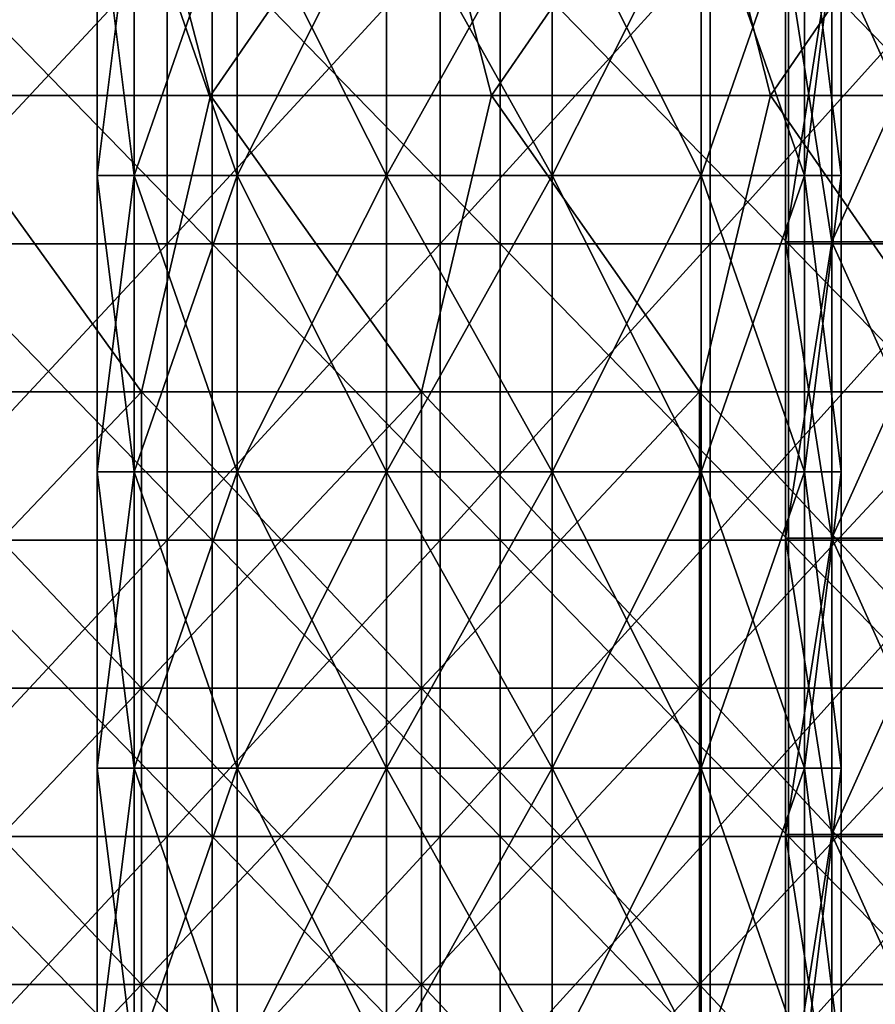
# Model space of a CAD drawing. Header units: inches. Extents: x -4.75 to 4.5, y 0 to 1.88.
# Tile 289 of 462: x 0.98 to 1.21, y 0.92 to 1.18. Entities that reach past the tile are written whole.
import ezdxf

# ---------------------------------------------------------------- set-up
doc = ezdxf.new("R2010")
doc.units = ezdxf.units.IN
doc.header["$LTSCALE"] = 101.851852
doc.header["$MEASUREMENT"] = 0
for name, color, linetype in [('11', 7, 'CONTINUOUS'), ('12', 7, 'CONTINUOUS'), ('16', 7, 'CONTINUOUS'), ('17', 7, 'CONTINUOUS'), ('20', 7, 'CONTINUOUS'), ('75', 7, 'CONTINUOUS'), ('76', 7, 'CONTINUOUS')]:
    doc.layers.add(name, color=color, linetype=linetype)

msp = doc.modelspace()

# ---------------------------------------------------------------- linework, layer by layer
at = {"layer": '11', "color": 13, "linetype": 'Continuous', "true_color": 0xd67263}
for points in [[(1.01637, 1.12298, 2.69363), (0.94183, 1.12298, 2.72059), (1.01637, 1.20306, 2.69363), (1.01637, 1.12298, 2.69363)], [(1.01637, 1.20306, 2.69363), (0.94183, 1.12298, 2.72059), (0.94183, 1.20306, 2.72059), (1.01637, 1.20306, 2.69363)], [(1.09014, 1.12298, 2.66463), (1.01637, 1.12298, 2.69363), (1.09014, 1.20306, 2.66463), (1.09014, 1.12298, 2.66463)], [(1.09014, 1.20306, 2.66463), (1.01637, 1.12298, 2.69363), (1.01637, 1.20306, 2.69363), (1.09014, 1.20306, 2.66463)], [(1.16308, 1.12298, 2.63361), (1.09014, 1.12298, 2.66463), (1.16308, 1.20306, 2.63361), (1.16308, 1.12298, 2.63361)], [(1.16308, 1.20306, 2.63361), (1.09014, 1.12298, 2.66463), (1.09014, 1.20306, 2.66463), (1.16308, 1.20306, 2.63361)], [(1.23513, 1.12298, 2.60059), (1.16308, 1.12298, 2.63361), (1.23513, 1.20306, 2.60059), (1.23513, 1.12298, 2.60059)], [(1.23513, 1.20306, 2.60059), (1.16308, 1.12298, 2.63361), (1.16308, 1.20306, 2.63361), (1.23513, 1.20306, 2.60059)], [(1.01637, 1.0429, 2.69363), (0.94183, 1.0429, 2.72059), (1.01637, 1.12298, 2.69363), (1.01637, 1.0429, 2.69363)], [(1.01637, 1.12298, 2.69363), (0.94183, 1.0429, 2.72059), (0.94183, 1.12298, 2.72059), (1.01637, 1.12298, 2.69363)], [(1.09014, 1.0429, 2.66463), (1.01637, 1.0429, 2.69363), (1.09014, 1.12298, 2.66463), (1.09014, 1.0429, 2.66463)], [(1.09014, 1.12298, 2.66463), (1.01637, 1.0429, 2.69363), (1.01637, 1.12298, 2.69363), (1.09014, 1.12298, 2.66463)], [(1.16308, 1.0429, 2.63361), (1.09014, 1.0429, 2.66463), (1.16308, 1.12298, 2.63361), (1.16308, 1.0429, 2.63361)], [(1.16308, 1.12298, 2.63361), (1.09014, 1.0429, 2.66463), (1.09014, 1.12298, 2.66463), (1.16308, 1.12298, 2.63361)], [(1.23513, 1.0429, 2.60059), (1.16308, 1.0429, 2.63361), (1.23513, 1.12298, 2.60059), (1.23513, 1.0429, 2.60059)], [(1.23513, 1.12298, 2.60059), (1.16308, 1.0429, 2.63361), (1.16308, 1.12298, 2.63361), (1.23513, 1.12298, 2.60059)], [(1.01637, 0.96282, 2.69363), (0.94183, 0.96282, 2.72059), (1.01637, 1.0429, 2.69363), (1.01637, 0.96282, 2.69363)], [(1.01637, 1.0429, 2.69363), (0.94183, 0.96282, 2.72059), (0.94183, 1.0429, 2.72059), (1.01637, 1.0429, 2.69363)], [(1.09014, 0.96282, 2.66463), (1.01637, 0.96282, 2.69363), (1.09014, 1.0429, 2.66463), (1.09014, 0.96282, 2.66463)], [(1.09014, 1.0429, 2.66463), (1.01637, 0.96282, 2.69363), (1.01637, 1.0429, 2.69363), (1.09014, 1.0429, 2.66463)], [(1.16308, 0.96282, 2.63361), (1.09014, 0.96282, 2.66463), (1.16308, 1.0429, 2.63361), (1.16308, 0.96282, 2.63361)], [(1.16308, 1.0429, 2.63361), (1.09014, 0.96282, 2.66463), (1.09014, 1.0429, 2.66463), (1.16308, 1.0429, 2.63361)], [(1.23513, 0.96282, 2.60059), (1.16308, 0.96282, 2.63361), (1.23513, 1.0429, 2.60059), (1.23513, 0.96282, 2.60059)], [(1.23513, 1.0429, 2.60059), (1.16308, 0.96282, 2.63361), (1.16308, 1.0429, 2.63361), (1.23513, 1.0429, 2.60059)], [(1.01637, 0.88274, 2.69363), (0.94183, 0.88274, 2.72059), (1.01637, 0.96282, 2.69363), (1.01637, 0.88274, 2.69363)], [(1.01637, 0.96282, 2.69363), (0.94183, 0.88274, 2.72059), (0.94183, 0.96282, 2.72059), (1.01637, 0.96282, 2.69363)], [(1.09014, 0.88274, 2.66463), (1.01637, 0.88274, 2.69363), (1.09014, 0.96282, 2.66463), (1.09014, 0.88274, 2.66463)], [(1.09014, 0.96282, 2.66463), (1.01637, 0.88274, 2.69363), (1.01637, 0.96282, 2.69363), (1.09014, 0.96282, 2.66463)], [(1.16308, 0.88274, 2.63361), (1.09014, 0.88274, 2.66463), (1.16308, 0.96282, 2.63361), (1.16308, 0.88274, 2.63361)], [(1.16308, 0.96282, 2.63361), (1.09014, 0.88274, 2.66463), (1.09014, 0.96282, 2.66463), (1.16308, 0.96282, 2.63361)], [(1.23513, 0.88274, 2.60059), (1.16308, 0.88274, 2.63361), (1.23513, 0.96282, 2.60059), (1.23513, 0.88274, 2.60059)], [(1.23513, 0.96282, 2.60059), (1.16308, 0.88274, 2.63361), (1.16308, 0.96282, 2.63361), (1.23513, 0.96282, 2.60059)]]:
    msp.add_3dface(points, dxfattribs=at)
at = {"layer": '12', "color": 13, "linetype": 'Continuous', "true_color": 0xd67263}
for points in [[(1.00716, 1.2431, 3.41717), (0.93043, 1.2431, 3.43885), (0.95162, 1.16302, 3.43305), (1.00716, 1.2431, 3.41717)], [(0.95162, 1.16302, -3.43305), (0.93043, 1.2431, -3.43885), (1.00715, 1.2431, -3.41717), (0.95162, 1.16302, -3.43305)], [(1.00716, 1.2431, 3.41717), (0.95162, 1.16302, 3.43305), (1.02805, 1.16302, 3.41094), (1.00716, 1.2431, 3.41717)], [(1.02805, 1.16302, -3.41094), (0.95162, 1.16302, -3.43305), (1.00715, 1.2431, -3.41717), (1.02805, 1.16302, -3.41094)], [(1.02805, 1.16302, -3.41094), (1.00715, 1.2431, -3.41717), (1.08338, 1.2431, -3.39377), (1.02805, 1.16302, -3.41094)], [(1.08338, 1.2431, 3.39377), (1.00716, 1.2431, 3.41717), (1.02805, 1.16302, 3.41094), (1.08338, 1.2431, 3.39377)], [(1.08338, 1.2431, 3.39377), (1.02805, 1.16302, 3.41094), (1.10397, 1.16302, 3.38713), (1.08338, 1.2431, 3.39377)], [(1.10397, 1.16302, -3.38713), (1.02805, 1.16302, -3.41094), (1.08338, 1.2431, -3.39377), (1.10397, 1.16302, -3.38713)], [(1.15906, 1.2431, 3.36868), (1.08338, 1.2431, 3.39377), (1.10397, 1.16302, 3.38713), (1.15906, 1.2431, 3.36868)], [(1.10397, 1.16302, -3.38713), (1.08338, 1.2431, -3.39377), (1.15906, 1.2431, -3.36868), (1.10397, 1.16302, -3.38713)], [(1.15906, 1.2431, 3.36868), (1.10397, 1.16302, 3.38713), (1.17933, 1.16302, 3.36163), (1.15906, 1.2431, 3.36868)], [(1.17934, 1.16302, -3.36163), (1.10397, 1.16302, -3.38713), (1.15906, 1.2431, -3.36868), (1.17934, 1.16302, -3.36163)], [(1.23417, 1.2431, 3.34189), (1.15906, 1.2431, 3.36868), (1.17933, 1.16302, 3.36163), (1.23417, 1.2431, 3.34189)], [(1.17934, 1.16302, -3.36163), (1.15906, 1.2431, -3.36868), (1.23416, 1.2431, -3.34189), (1.17934, 1.16302, -3.36163)], [(1.23417, 1.2431, 3.34189), (1.17933, 1.16302, 3.36163), (1.25411, 1.16302, 3.33446), (1.23417, 1.2431, 3.34189)], [(1.25411, 1.16302, -3.33446), (1.17934, 1.16302, -3.36163), (1.23416, 1.2431, -3.34189), (1.25411, 1.16302, -3.33446)], [(0.93326, 1.08294, 3.43808), (1.00943, 1.08294, 3.4165), (0.95162, 1.16302, 3.43305), (0.93326, 1.08294, 3.43808)], [(1.00943, 1.08294, -3.4165), (0.93326, 1.08294, -3.43808), (0.95162, 1.16302, -3.43305), (1.00943, 1.08294, -3.4165)], [(0.95162, 1.16302, 3.43305), (1.00943, 1.08294, 3.4165), (1.02805, 1.16302, 3.41094), (0.95162, 1.16302, 3.43305)], [(1.02805, 1.16302, -3.41094), (1.00943, 1.08294, -3.4165), (0.95162, 1.16302, -3.43305), (1.02805, 1.16302, -3.41094)], [(1.00943, 1.08294, 3.4165), (1.08509, 1.08294, 3.39323), (1.02805, 1.16302, 3.41094), (1.00943, 1.08294, 3.4165)], [(1.08509, 1.08294, -3.39323), (1.00943, 1.08294, -3.4165), (1.02805, 1.16302, -3.41094), (1.08509, 1.08294, -3.39323)], [(1.02805, 1.16302, 3.41094), (1.08509, 1.08294, 3.39323), (1.10397, 1.16302, 3.38713), (1.02805, 1.16302, 3.41094)], [(1.10397, 1.16302, -3.38713), (1.08509, 1.08294, -3.39323), (1.02805, 1.16302, -3.41094), (1.10397, 1.16302, -3.38713)], [(1.08509, 1.08294, 3.39323), (1.16022, 1.08294, 3.36828), (1.10397, 1.16302, 3.38713), (1.08509, 1.08294, 3.39323)], [(1.16022, 1.08294, -3.36828), (1.08509, 1.08294, -3.39323), (1.10397, 1.16302, -3.38713), (1.16022, 1.08294, -3.36828)], [(1.10397, 1.16302, 3.38713), (1.16022, 1.08294, 3.36828), (1.17933, 1.16302, 3.36163), (1.10397, 1.16302, 3.38713)], [(1.17934, 1.16302, -3.36163), (1.16022, 1.08294, -3.36828), (1.10397, 1.16302, -3.38713), (1.17934, 1.16302, -3.36163)], [(1.16022, 1.08294, 3.36828), (1.23478, 1.08294, 3.34167), (1.17933, 1.16302, 3.36163), (1.16022, 1.08294, 3.36828)], [(1.23478, 1.08294, -3.34167), (1.16022, 1.08294, -3.36828), (1.17934, 1.16302, -3.36163), (1.23478, 1.08294, -3.34167)], [(1.17933, 1.16302, 3.36163), (1.23478, 1.08294, 3.34167), (1.25411, 1.16302, 3.33446), (1.17933, 1.16302, 3.36163)], [(1.25411, 1.16302, -3.33446), (1.23478, 1.08294, -3.34167), (1.17934, 1.16302, -3.36163), (1.25411, 1.16302, -3.33446)], [(1.00943, 1.08294, 3.4165), (0.93326, 1.08294, 3.43808), (1.00943, 1.00286, 3.4165), (1.00943, 1.08294, 3.4165)], [(1.00943, 1.00286, 3.4165), (0.93326, 1.08294, 3.43808), (0.93326, 1.00286, 3.43808), (1.00943, 1.00286, 3.4165)], [(1.00943, 1.00286, -3.4165), (0.93326, 1.00286, -3.43808), (1.00943, 1.08294, -3.4165), (1.00943, 1.00286, -3.4165)], [(1.00943, 1.08294, -3.4165), (0.93326, 1.00286, -3.43808), (0.93326, 1.08294, -3.43808), (1.00943, 1.08294, -3.4165)], [(1.08509, 1.08294, 3.39323), (1.00943, 1.08294, 3.4165), (1.08509, 1.00286, 3.39323), (1.08509, 1.08294, 3.39323)], [(1.08509, 1.00286, 3.39323), (1.00943, 1.08294, 3.4165), (1.00943, 1.00286, 3.4165), (1.08509, 1.00286, 3.39323)], [(1.08509, 1.00286, -3.39323), (1.00943, 1.00286, -3.4165), (1.08509, 1.08294, -3.39323), (1.08509, 1.00286, -3.39323)], [(1.08509, 1.08294, -3.39323), (1.00943, 1.00286, -3.4165), (1.00943, 1.08294, -3.4165), (1.08509, 1.08294, -3.39323)], [(1.16022, 1.08294, 3.36828), (1.08509, 1.08294, 3.39323), (1.16022, 1.00286, 3.36828), (1.16022, 1.08294, 3.36828)], [(1.16022, 1.00286, 3.36828), (1.08509, 1.08294, 3.39323), (1.08509, 1.00286, 3.39323), (1.16022, 1.00286, 3.36828)], [(1.16022, 1.00286, -3.36828), (1.08509, 1.00286, -3.39323), (1.16022, 1.08294, -3.36828), (1.16022, 1.00286, -3.36828)], [(1.16022, 1.08294, -3.36828), (1.08509, 1.00286, -3.39323), (1.08509, 1.08294, -3.39323), (1.16022, 1.08294, -3.36828)], [(1.23478, 1.08294, 3.34167), (1.16022, 1.08294, 3.36828), (1.23478, 1.00286, 3.34167), (1.23478, 1.08294, 3.34167)], [(1.23478, 1.00286, 3.34167), (1.16022, 1.08294, 3.36828), (1.16022, 1.00286, 3.36828), (1.23478, 1.00286, 3.34167)], [(1.23478, 1.00286, -3.34167), (1.16022, 1.00286, -3.36828), (1.23478, 1.08294, -3.34167), (1.23478, 1.00286, -3.34167)], [(1.23478, 1.08294, -3.34167), (1.16022, 1.00286, -3.36828), (1.16022, 1.08294, -3.36828), (1.23478, 1.08294, -3.34167)], [(1.00943, 1.00286, 3.4165), (0.93326, 1.00286, 3.43808), (1.00943, 0.92278, 3.4165), (1.00943, 1.00286, 3.4165)], [(1.00943, 0.92278, 3.4165), (0.93326, 1.00286, 3.43808), (0.93326, 0.92278, 3.43808), (1.00943, 0.92278, 3.4165)], [(1.00943, 0.92278, -3.4165), (0.93326, 0.92278, -3.43808), (1.00943, 1.00286, -3.4165), (1.00943, 0.92278, -3.4165)], [(1.00943, 1.00286, -3.4165), (0.93326, 0.92278, -3.43808), (0.93326, 1.00286, -3.43808), (1.00943, 1.00286, -3.4165)], [(1.08509, 1.00286, 3.39323), (1.00943, 1.00286, 3.4165), (1.08509, 0.92278, 3.39323), (1.08509, 1.00286, 3.39323)], [(1.08509, 0.92278, 3.39323), (1.00943, 1.00286, 3.4165), (1.00943, 0.92278, 3.4165), (1.08509, 0.92278, 3.39323)], [(1.08509, 0.92278, -3.39323), (1.00943, 0.92278, -3.4165), (1.08509, 1.00286, -3.39323), (1.08509, 0.92278, -3.39323)], [(1.08509, 1.00286, -3.39323), (1.00943, 0.92278, -3.4165), (1.00943, 1.00286, -3.4165), (1.08509, 1.00286, -3.39323)], [(1.16022, 1.00286, 3.36828), (1.08509, 1.00286, 3.39323), (1.16022, 0.92278, 3.36828), (1.16022, 1.00286, 3.36828)], [(1.16022, 0.92278, 3.36828), (1.08509, 1.00286, 3.39323), (1.08509, 0.92278, 3.39323), (1.16022, 0.92278, 3.36828)], [(1.16022, 0.92278, -3.36828), (1.08509, 0.92278, -3.39323), (1.16022, 1.00286, -3.36828), (1.16022, 0.92278, -3.36828)], [(1.16022, 1.00286, -3.36828), (1.08509, 0.92278, -3.39323), (1.08509, 1.00286, -3.39323), (1.16022, 1.00286, -3.36828)], [(1.23478, 1.00286, 3.34167), (1.16022, 1.00286, 3.36828), (1.23478, 0.92278, 3.34167), (1.23478, 1.00286, 3.34167)], [(1.23478, 0.92278, 3.34167), (1.16022, 1.00286, 3.36828), (1.16022, 0.92278, 3.36828), (1.23478, 0.92278, 3.34167)], [(1.23478, 0.92278, -3.34167), (1.16022, 0.92278, -3.36828), (1.23478, 1.00286, -3.34167), (1.23478, 0.92278, -3.34167)], [(1.23478, 1.00286, -3.34167), (1.16022, 0.92278, -3.36828), (1.16022, 1.00286, -3.36828), (1.23478, 1.00286, -3.34167)], [(1.00943, 0.92278, 3.4165), (0.93326, 0.92278, 3.43808), (1.00943, 0.8427, 3.4165), (1.00943, 0.92278, 3.4165)], [(1.00943, 0.8427, 3.4165), (0.93326, 0.92278, 3.43808), (0.93326, 0.8427, 3.43808), (1.00943, 0.8427, 3.4165)], [(1.00943, 0.8427, -3.4165), (0.93326, 0.8427, -3.43808), (1.00943, 0.92278, -3.4165), (1.00943, 0.8427, -3.4165)], [(1.00943, 0.92278, -3.4165), (0.93326, 0.8427, -3.43808), (0.93326, 0.92278, -3.43808), (1.00943, 0.92278, -3.4165)], [(1.08509, 0.92278, 3.39323), (1.00943, 0.92278, 3.4165), (1.08509, 0.8427, 3.39323), (1.08509, 0.92278, 3.39323)], [(1.08509, 0.8427, 3.39323), (1.00943, 0.92278, 3.4165), (1.00943, 0.8427, 3.4165), (1.08509, 0.8427, 3.39323)], [(1.08509, 0.8427, -3.39323), (1.00943, 0.8427, -3.4165), (1.08509, 0.92278, -3.39323), (1.08509, 0.8427, -3.39323)], [(1.08509, 0.92278, -3.39323), (1.00943, 0.8427, -3.4165), (1.00943, 0.92278, -3.4165), (1.08509, 0.92278, -3.39323)], [(1.16022, 0.92278, 3.36828), (1.08509, 0.92278, 3.39323), (1.16022, 0.8427, 3.36828), (1.16022, 0.92278, 3.36828)], [(1.16022, 0.8427, 3.36828), (1.08509, 0.92278, 3.39323), (1.08509, 0.8427, 3.39323), (1.16022, 0.8427, 3.36828)], [(1.16022, 0.8427, -3.36828), (1.08509, 0.8427, -3.39323), (1.16022, 0.92278, -3.36828), (1.16022, 0.8427, -3.36828)], [(1.16022, 0.92278, -3.36828), (1.08509, 0.8427, -3.39323), (1.08509, 0.92278, -3.39323), (1.16022, 0.92278, -3.36828)], [(1.23478, 0.92278, 3.34167), (1.16022, 0.92278, 3.36828), (1.23478, 0.8427, 3.34167), (1.23478, 0.92278, 3.34167)], [(1.23478, 0.8427, 3.34167), (1.16022, 0.92278, 3.36828), (1.16022, 0.8427, 3.36828), (1.23478, 0.8427, 3.34167)], [(1.23478, 0.8427, -3.34167), (1.16022, 0.8427, -3.36828), (1.23478, 0.92278, -3.34167), (1.23478, 0.8427, -3.34167)], [(1.23478, 0.92278, -3.34167), (1.16022, 0.8427, -3.36828), (1.16022, 0.92278, -3.36828), (1.23478, 0.92278, -3.34167)]]:
    msp.add_3dface(points, dxfattribs=at)
at = {"layer": '16', "color": 13, "linetype": 'Continuous', "true_color": 0xd67263}
for points in [[(1.19592, 1.12348, 1.32), (1.1834, 1.12348, 1.391), (1.19592, 1.20356, 1.32), (1.19592, 1.12348, 1.32)], [(1.19592, 1.20356, 1.32), (1.1834, 1.12348, 1.391), (1.1834, 1.20356, 1.391), (1.19592, 1.20356, 1.32)], [(1.23197, 1.12348, 1.25756), (1.19592, 1.12348, 1.32), (1.23197, 1.20356, 1.25756), (1.23197, 1.12348, 1.25756)], [(1.23197, 1.20356, 1.25756), (1.19592, 1.12348, 1.32), (1.19592, 1.20356, 1.32), (1.23197, 1.20356, 1.25756)], [(1.19592, 1.0434, 1.32), (1.1834, 1.0434, 1.391), (1.19592, 1.12348, 1.32), (1.19592, 1.0434, 1.32)], [(1.19592, 1.12348, 1.32), (1.1834, 1.0434, 1.391), (1.1834, 1.12348, 1.391), (1.19592, 1.12348, 1.32)], [(1.23197, 1.0434, 1.25756), (1.19592, 1.0434, 1.32), (1.23197, 1.12348, 1.25756), (1.23197, 1.0434, 1.25756)], [(1.23197, 1.12348, 1.25756), (1.19592, 1.0434, 1.32), (1.19592, 1.12348, 1.32), (1.23197, 1.12348, 1.25756)], [(1.19592, 0.96332, 1.32), (1.1834, 0.96332, 1.391), (1.19592, 1.0434, 1.32), (1.19592, 0.96332, 1.32)], [(1.19592, 1.0434, 1.32), (1.1834, 0.96332, 1.391), (1.1834, 1.0434, 1.391), (1.19592, 1.0434, 1.32)], [(1.23197, 0.96332, 1.25756), (1.19592, 0.96332, 1.32), (1.23197, 1.0434, 1.25756), (1.23197, 0.96332, 1.25756)], [(1.23197, 1.0434, 1.25756), (1.19592, 0.96332, 1.32), (1.19592, 1.0434, 1.32), (1.23197, 1.0434, 1.25756)], [(1.19592, 0.88324, 1.32), (1.1834, 0.88324, 1.391), (1.19592, 0.96332, 1.32), (1.19592, 0.88324, 1.32)], [(1.19592, 0.96332, 1.32), (1.1834, 0.88324, 1.391), (1.1834, 0.96332, 1.391), (1.19592, 0.96332, 1.32)], [(1.23197, 0.88324, 1.25756), (1.19592, 0.88324, 1.32), (1.23197, 0.96332, 1.25756), (1.23197, 0.88324, 1.25756)], [(1.23197, 0.96332, 1.25756), (1.19592, 0.88324, 1.32), (1.19592, 0.96332, 1.32), (1.23197, 0.96332, 1.25756)]]:
    msp.add_3dface(points, dxfattribs=at)
at = {"layer": '17', "color": 13, "linetype": 'Continuous', "true_color": 0xd67263}
for points in [[(1.1834, 1.20356, 1.391), (1.1834, 1.12348, 1.391), (1.19592, 1.12348, 1.462), (1.1834, 1.20356, 1.391)], [(1.1834, 1.20356, 1.391), (1.19592, 1.12348, 1.462), (1.19592, 1.20356, 1.462), (1.1834, 1.20356, 1.391)], [(1.19592, 1.12348, 1.462), (1.23197, 1.12348, 1.52444), (1.19592, 1.20356, 1.462), (1.19592, 1.12348, 1.462)], [(1.19592, 1.20356, 1.462), (1.23197, 1.12348, 1.52444), (1.23197, 1.20356, 1.52444), (1.19592, 1.20356, 1.462)], [(1.1834, 1.12348, 1.391), (1.1834, 1.0434, 1.391), (1.19592, 1.0434, 1.462), (1.1834, 1.12348, 1.391)], [(1.1834, 1.12348, 1.391), (1.19592, 1.0434, 1.462), (1.19592, 1.12348, 1.462), (1.1834, 1.12348, 1.391)], [(1.19592, 1.0434, 1.462), (1.23197, 1.0434, 1.52444), (1.19592, 1.12348, 1.462), (1.19592, 1.0434, 1.462)], [(1.19592, 1.12348, 1.462), (1.23197, 1.0434, 1.52444), (1.23197, 1.12348, 1.52444), (1.19592, 1.12348, 1.462)], [(1.1834, 1.0434, 1.391), (1.1834, 0.96332, 1.391), (1.19592, 0.96332, 1.462), (1.1834, 1.0434, 1.391)], [(1.1834, 1.0434, 1.391), (1.19592, 0.96332, 1.462), (1.19592, 1.0434, 1.462), (1.1834, 1.0434, 1.391)], [(1.19592, 0.96332, 1.462), (1.23197, 0.96332, 1.52444), (1.19592, 1.0434, 1.462), (1.19592, 0.96332, 1.462)], [(1.19592, 1.0434, 1.462), (1.23197, 0.96332, 1.52444), (1.23197, 1.0434, 1.52444), (1.19592, 1.0434, 1.462)], [(1.1834, 0.96332, 1.391), (1.1834, 0.88324, 1.391), (1.19592, 0.88324, 1.462), (1.1834, 0.96332, 1.391)], [(1.1834, 0.96332, 1.391), (1.19592, 0.88324, 1.462), (1.19592, 0.96332, 1.462), (1.1834, 0.96332, 1.391)], [(1.19592, 0.88324, 1.462), (1.23197, 0.88324, 1.52444), (1.19592, 0.96332, 1.462), (1.19592, 0.88324, 1.462)], [(1.19592, 0.96332, 1.462), (1.23197, 0.88324, 1.52444), (1.23197, 0.96332, 1.52444), (1.19592, 0.96332, 1.462)]]:
    msp.add_3dface(points, dxfattribs=at)
at = {"layer": '20', "color": 13, "linetype": 'Continuous', "true_color": 0xd67263}
for points in [[(1.02851, 1.20306, 0.25), (0.95068, 1.20306, 0.25), (1.02851, 1.12298, 0.25), (1.02851, 1.20306, 0.25)], [(1.02851, 1.12298, 0.25), (0.95068, 1.20306, 0.25), (0.95068, 1.12298, 0.25), (1.02851, 1.12298, 0.25)], [(1.10634, 1.20306, 0.25), (1.02851, 1.20306, 0.25), (1.10634, 1.12298, 0.25), (1.10634, 1.20306, 0.25)], [(1.10634, 1.12298, 0.25), (1.02851, 1.20306, 0.25), (1.02851, 1.12298, 0.25), (1.10634, 1.12298, 0.25)], [(1.18418, 1.20306, 0.25), (1.10634, 1.20306, 0.25), (1.18418, 1.12298, 0.25), (1.18418, 1.20306, 0.25)], [(1.18418, 1.12298, 0.25), (1.10634, 1.20306, 0.25), (1.10634, 1.12298, 0.25), (1.18418, 1.12298, 0.25)], [(1.26201, 1.20306, 0.25), (1.18418, 1.20306, 0.25), (1.26201, 1.12298, 0.25), (1.26201, 1.20306, 0.25)], [(1.26201, 1.12298, 0.25), (1.18418, 1.20306, 0.25), (1.18418, 1.12298, 0.25), (1.26201, 1.12298, 0.25)], [(1.02851, 1.12298, 0.25), (0.95068, 1.12298, 0.25), (1.02851, 1.0429, 0.25), (1.02851, 1.12298, 0.25)], [(1.02851, 1.0429, 0.25), (0.95068, 1.12298, 0.25), (0.95068, 1.0429, 0.25), (1.02851, 1.0429, 0.25)], [(1.10634, 1.12298, 0.25), (1.02851, 1.12298, 0.25), (1.10634, 1.0429, 0.25), (1.10634, 1.12298, 0.25)], [(1.10634, 1.0429, 0.25), (1.02851, 1.12298, 0.25), (1.02851, 1.0429, 0.25), (1.10634, 1.0429, 0.25)], [(1.18418, 1.12298, 0.25), (1.10634, 1.12298, 0.25), (1.18418, 1.0429, 0.25), (1.18418, 1.12298, 0.25)], [(1.18418, 1.0429, 0.25), (1.10634, 1.12298, 0.25), (1.10634, 1.0429, 0.25), (1.18418, 1.0429, 0.25)], [(1.26201, 1.12298, 0.25), (1.18418, 1.12298, 0.25), (1.26201, 1.0429, 0.25), (1.26201, 1.12298, 0.25)], [(1.26201, 1.0429, 0.25), (1.18418, 1.12298, 0.25), (1.18418, 1.0429, 0.25), (1.26201, 1.0429, 0.25)], [(1.02851, 1.0429, 0.25), (0.95068, 1.0429, 0.25), (1.02851, 0.96282, 0.25), (1.02851, 1.0429, 0.25)], [(1.02851, 0.96282, 0.25), (0.95068, 1.0429, 0.25), (0.95068, 0.96282, 0.25), (1.02851, 0.96282, 0.25)], [(1.10634, 1.0429, 0.25), (1.02851, 1.0429, 0.25), (1.10634, 0.96282, 0.25), (1.10634, 1.0429, 0.25)], [(1.10634, 0.96282, 0.25), (1.02851, 1.0429, 0.25), (1.02851, 0.96282, 0.25), (1.10634, 0.96282, 0.25)], [(1.18418, 1.0429, 0.25), (1.10634, 1.0429, 0.25), (1.18418, 0.96282, 0.25), (1.18418, 1.0429, 0.25)], [(1.18418, 0.96282, 0.25), (1.10634, 1.0429, 0.25), (1.10634, 0.96282, 0.25), (1.18418, 0.96282, 0.25)], [(1.26201, 1.0429, 0.25), (1.18418, 1.0429, 0.25), (1.26201, 0.96282, 0.25), (1.26201, 1.0429, 0.25)], [(1.26201, 0.96282, 0.25), (1.18418, 1.0429, 0.25), (1.18418, 0.96282, 0.25), (1.26201, 0.96282, 0.25)], [(1.02851, 0.96282, 0.25), (0.95068, 0.96282, 0.25), (1.02851, 0.88274, 0.25), (1.02851, 0.96282, 0.25)], [(1.02851, 0.88274, 0.25), (0.95068, 0.96282, 0.25), (0.95068, 0.88274, 0.25), (1.02851, 0.88274, 0.25)], [(1.10634, 0.96282, 0.25), (1.02851, 0.96282, 0.25), (1.10634, 0.88274, 0.25), (1.10634, 0.96282, 0.25)], [(1.10634, 0.88274, 0.25), (1.02851, 0.96282, 0.25), (1.02851, 0.88274, 0.25), (1.10634, 0.88274, 0.25)], [(1.18418, 0.96282, 0.25), (1.10634, 0.96282, 0.25), (1.18418, 0.88274, 0.25), (1.18418, 0.96282, 0.25)], [(1.18418, 0.88274, 0.25), (1.10634, 0.96282, 0.25), (1.10634, 0.88274, 0.25), (1.18418, 0.88274, 0.25)], [(1.26201, 0.96282, 0.25), (1.18418, 0.96282, 0.25), (1.26201, 0.88274, 0.25), (1.26201, 0.96282, 0.25)], [(1.26201, 0.88274, 0.25), (1.18418, 0.96282, 0.25), (1.18418, 0.88274, 0.25), (1.26201, 0.88274, 0.25)]]:
    msp.add_3dface(points, dxfattribs=at)
at = {"layer": '75', "color": 13, "linetype": 'Continuous', "true_color": 0xd67263}
for points in [[(1.00743, 1.22148, -3.06027), (0.99748, 1.22148, -3.01666), (1.00743, 1.1414, -3.06027), (1.00743, 1.22148, -3.06027)], [(1.00743, 1.1414, -3.06027), (0.99748, 1.22148, -3.01666), (0.99748, 1.1414, -3.01666), (1.00743, 1.1414, -3.06027)], [(1.03531, 1.22148, -3.09524), (1.00743, 1.22148, -3.06027), (1.03531, 1.1414, -3.09524), (1.03531, 1.22148, -3.09524)], [(1.03531, 1.1414, -3.09524), (1.00743, 1.22148, -3.06027), (1.00743, 1.1414, -3.06027), (1.03531, 1.1414, -3.09524)], [(1.07561, 1.22148, -3.11464), (1.03531, 1.22148, -3.09524), (1.07561, 1.1414, -3.11464), (1.07561, 1.22148, -3.11464)], [(1.07561, 1.1414, -3.11464), (1.03531, 1.22148, -3.09524), (1.03531, 1.1414, -3.09524), (1.07561, 1.1414, -3.11464)], [(1.12034, 1.22148, -3.11464), (1.07561, 1.22148, -3.11464), (1.12034, 1.1414, -3.11464), (1.12034, 1.22148, -3.11464)], [(1.12034, 1.1414, -3.11464), (1.07561, 1.22148, -3.11464), (1.07561, 1.1414, -3.11464), (1.12034, 1.1414, -3.11464)], [(1.16064, 1.22148, -3.09524), (1.12034, 1.22148, -3.11464), (1.16064, 1.1414, -3.09524), (1.16064, 1.22148, -3.09524)], [(1.16064, 1.1414, -3.09524), (1.12034, 1.22148, -3.11464), (1.12034, 1.1414, -3.11464), (1.16064, 1.1414, -3.09524)], [(1.18852, 1.22148, -3.06027), (1.16064, 1.22148, -3.09524), (1.18852, 1.1414, -3.06027), (1.18852, 1.22148, -3.06027)], [(1.18852, 1.1414, -3.06027), (1.16064, 1.22148, -3.09524), (1.16064, 1.1414, -3.09524), (1.18852, 1.1414, -3.06027)], [(1.19848, 1.22148, -3.01666), (1.18852, 1.22148, -3.06027), (1.19848, 1.1414, -3.01666), (1.19848, 1.22148, -3.01666)], [(1.19848, 1.1414, -3.01666), (1.18852, 1.22148, -3.06027), (1.18852, 1.1414, -3.06027), (1.19848, 1.1414, -3.01666)], [(1.00743, 1.1414, -3.06027), (0.99748, 1.1414, -3.01666), (1.00743, 1.06132, -3.06027), (1.00743, 1.1414, -3.06027)], [(1.00743, 1.06132, -3.06027), (0.99748, 1.1414, -3.01666), (0.99748, 1.06132, -3.01666), (1.00743, 1.06132, -3.06027)], [(1.03531, 1.1414, -3.09524), (1.00743, 1.1414, -3.06027), (1.03531, 1.06132, -3.09524), (1.03531, 1.1414, -3.09524)], [(1.03531, 1.06132, -3.09524), (1.00743, 1.1414, -3.06027), (1.00743, 1.06132, -3.06027), (1.03531, 1.06132, -3.09524)], [(1.07561, 1.1414, -3.11464), (1.03531, 1.1414, -3.09524), (1.07561, 1.06132, -3.11464), (1.07561, 1.1414, -3.11464)], [(1.07561, 1.06132, -3.11464), (1.03531, 1.1414, -3.09524), (1.03531, 1.06132, -3.09524), (1.07561, 1.06132, -3.11464)], [(1.12034, 1.1414, -3.11464), (1.07561, 1.1414, -3.11464), (1.12034, 1.06132, -3.11464), (1.12034, 1.1414, -3.11464)], [(1.12034, 1.06132, -3.11464), (1.07561, 1.1414, -3.11464), (1.07561, 1.06132, -3.11464), (1.12034, 1.06132, -3.11464)], [(1.16064, 1.1414, -3.09524), (1.12034, 1.1414, -3.11464), (1.16064, 1.06132, -3.09524), (1.16064, 1.1414, -3.09524)], [(1.16064, 1.06132, -3.09524), (1.12034, 1.1414, -3.11464), (1.12034, 1.06132, -3.11464), (1.16064, 1.06132, -3.09524)], [(1.18852, 1.1414, -3.06027), (1.16064, 1.1414, -3.09524), (1.18852, 1.06132, -3.06027), (1.18852, 1.1414, -3.06027)], [(1.18852, 1.06132, -3.06027), (1.16064, 1.1414, -3.09524), (1.16064, 1.06132, -3.09524), (1.18852, 1.06132, -3.06027)], [(1.19848, 1.1414, -3.01666), (1.18852, 1.1414, -3.06027), (1.19848, 1.06132, -3.01666), (1.19848, 1.1414, -3.01666)], [(1.19848, 1.06132, -3.01666), (1.18852, 1.1414, -3.06027), (1.18852, 1.06132, -3.06027), (1.19848, 1.06132, -3.01666)], [(1.00743, 1.06132, -3.06027), (0.99748, 1.06132, -3.01666), (1.00743, 0.98124, -3.06027), (1.00743, 1.06132, -3.06027)], [(1.00743, 0.98124, -3.06027), (0.99748, 1.06132, -3.01666), (0.99748, 0.98124, -3.01666), (1.00743, 0.98124, -3.06027)], [(1.03531, 1.06132, -3.09524), (1.00743, 1.06132, -3.06027), (1.03531, 0.98124, -3.09524), (1.03531, 1.06132, -3.09524)], [(1.03531, 0.98124, -3.09524), (1.00743, 1.06132, -3.06027), (1.00743, 0.98124, -3.06027), (1.03531, 0.98124, -3.09524)], [(1.07561, 1.06132, -3.11464), (1.03531, 1.06132, -3.09524), (1.07561, 0.98124, -3.11464), (1.07561, 1.06132, -3.11464)], [(1.07561, 0.98124, -3.11464), (1.03531, 1.06132, -3.09524), (1.03531, 0.98124, -3.09524), (1.07561, 0.98124, -3.11464)], [(1.12034, 1.06132, -3.11464), (1.07561, 1.06132, -3.11464), (1.12034, 0.98124, -3.11464), (1.12034, 1.06132, -3.11464)], [(1.12034, 0.98124, -3.11464), (1.07561, 1.06132, -3.11464), (1.07561, 0.98124, -3.11464), (1.12034, 0.98124, -3.11464)], [(1.16064, 1.06132, -3.09524), (1.12034, 1.06132, -3.11464), (1.16064, 0.98124, -3.09524), (1.16064, 1.06132, -3.09524)], [(1.16064, 0.98124, -3.09524), (1.12034, 1.06132, -3.11464), (1.12034, 0.98124, -3.11464), (1.16064, 0.98124, -3.09524)], [(1.18852, 1.06132, -3.06027), (1.16064, 1.06132, -3.09524), (1.18852, 0.98124, -3.06027), (1.18852, 1.06132, -3.06027)], [(1.18852, 0.98124, -3.06027), (1.16064, 1.06132, -3.09524), (1.16064, 0.98124, -3.09524), (1.18852, 0.98124, -3.06027)], [(1.19848, 1.06132, -3.01666), (1.18852, 1.06132, -3.06027), (1.19848, 0.98124, -3.01666), (1.19848, 1.06132, -3.01666)], [(1.19848, 0.98124, -3.01666), (1.18852, 1.06132, -3.06027), (1.18852, 0.98124, -3.06027), (1.19848, 0.98124, -3.01666)], [(1.00743, 0.98124, -3.06027), (0.99748, 0.98124, -3.01666), (1.00743, 0.90116, -3.06027), (1.00743, 0.98124, -3.06027)], [(1.00743, 0.90116, -3.06027), (0.99748, 0.98124, -3.01666), (0.99748, 0.90116, -3.01666), (1.00743, 0.90116, -3.06027)], [(1.03531, 0.98124, -3.09524), (1.00743, 0.98124, -3.06027), (1.03531, 0.90116, -3.09524), (1.03531, 0.98124, -3.09524)], [(1.03531, 0.90116, -3.09524), (1.00743, 0.98124, -3.06027), (1.00743, 0.90116, -3.06027), (1.03531, 0.90116, -3.09524)], [(1.07561, 0.98124, -3.11464), (1.03531, 0.98124, -3.09524), (1.07561, 0.90116, -3.11464), (1.07561, 0.98124, -3.11464)], [(1.07561, 0.90116, -3.11464), (1.03531, 0.98124, -3.09524), (1.03531, 0.90116, -3.09524), (1.07561, 0.90116, -3.11464)], [(1.12034, 0.98124, -3.11464), (1.07561, 0.98124, -3.11464), (1.12034, 0.90116, -3.11464), (1.12034, 0.98124, -3.11464)], [(1.12034, 0.90116, -3.11464), (1.07561, 0.98124, -3.11464), (1.07561, 0.90116, -3.11464), (1.12034, 0.90116, -3.11464)], [(1.16064, 0.98124, -3.09524), (1.12034, 0.98124, -3.11464), (1.16064, 0.90116, -3.09524), (1.16064, 0.98124, -3.09524)], [(1.16064, 0.90116, -3.09524), (1.12034, 0.98124, -3.11464), (1.12034, 0.90116, -3.11464), (1.16064, 0.90116, -3.09524)], [(1.18852, 0.98124, -3.06027), (1.16064, 0.98124, -3.09524), (1.18852, 0.90116, -3.06027), (1.18852, 0.98124, -3.06027)], [(1.18852, 0.90116, -3.06027), (1.16064, 0.98124, -3.09524), (1.16064, 0.90116, -3.09524), (1.18852, 0.90116, -3.06027)], [(1.19848, 0.98124, -3.01666), (1.18852, 0.98124, -3.06027), (1.19848, 0.90116, -3.01666), (1.19848, 0.98124, -3.01666)], [(1.19848, 0.90116, -3.01666), (1.18852, 0.98124, -3.06027), (1.18852, 0.90116, -3.06027), (1.19848, 0.90116, -3.01666)]]:
    msp.add_3dface(points, dxfattribs=at)
at = {"layer": '76', "color": 13, "linetype": 'Continuous', "true_color": 0xd67263}
for points in [[(0.99748, 1.1414, -3.01666), (0.99748, 1.22148, -3.01666), (1.00743, 1.22148, -2.97306), (0.99748, 1.1414, -3.01666)], [(0.99748, 1.1414, -3.01666), (1.00743, 1.22148, -2.97306), (1.00743, 1.1414, -2.97306), (0.99748, 1.1414, -3.01666)], [(1.00743, 1.22148, -2.97306), (1.03531, 1.22148, -2.93809), (1.00743, 1.1414, -2.97306), (1.00743, 1.22148, -2.97306)], [(1.00743, 1.1414, -2.97306), (1.03531, 1.22148, -2.93809), (1.03531, 1.1414, -2.93809), (1.00743, 1.1414, -2.97306)], [(1.03531, 1.22148, -2.93809), (1.07561, 1.22148, -2.91868), (1.03531, 1.1414, -2.93809), (1.03531, 1.22148, -2.93809)], [(1.03531, 1.1414, -2.93809), (1.07561, 1.22148, -2.91868), (1.07561, 1.1414, -2.91868), (1.03531, 1.1414, -2.93809)], [(1.07561, 1.22148, -2.91868), (1.12034, 1.22148, -2.91868), (1.07561, 1.1414, -2.91868), (1.07561, 1.22148, -2.91868)], [(1.07561, 1.1414, -2.91868), (1.12034, 1.22148, -2.91868), (1.12034, 1.1414, -2.91868), (1.07561, 1.1414, -2.91868)], [(1.12034, 1.22148, -2.91868), (1.16064, 1.22148, -2.93809), (1.12034, 1.1414, -2.91868), (1.12034, 1.22148, -2.91868)], [(1.12034, 1.1414, -2.91868), (1.16064, 1.22148, -2.93809), (1.16064, 1.1414, -2.93809), (1.12034, 1.1414, -2.91868)], [(1.16064, 1.22148, -2.93809), (1.18852, 1.22148, -2.97306), (1.16064, 1.1414, -2.93809), (1.16064, 1.22148, -2.93809)], [(1.16064, 1.1414, -2.93809), (1.18852, 1.22148, -2.97306), (1.18852, 1.1414, -2.97306), (1.16064, 1.1414, -2.93809)], [(1.19848, 1.22148, -3.01666), (1.19848, 1.1414, -3.01666), (1.18852, 1.1414, -2.97306), (1.19848, 1.22148, -3.01666)], [(1.18852, 1.22148, -2.97306), (1.19848, 1.22148, -3.01666), (1.18852, 1.1414, -2.97306), (1.18852, 1.22148, -2.97306)], [(0.99748, 1.06132, -3.01666), (0.99748, 1.1414, -3.01666), (1.00743, 1.1414, -2.97306), (0.99748, 1.06132, -3.01666)], [(0.99748, 1.06132, -3.01666), (1.00743, 1.1414, -2.97306), (1.00743, 1.06132, -2.97306), (0.99748, 1.06132, -3.01666)], [(1.00743, 1.1414, -2.97306), (1.03531, 1.1414, -2.93809), (1.00743, 1.06132, -2.97306), (1.00743, 1.1414, -2.97306)], [(1.00743, 1.06132, -2.97306), (1.03531, 1.1414, -2.93809), (1.03531, 1.06132, -2.93809), (1.00743, 1.06132, -2.97306)], [(1.03531, 1.1414, -2.93809), (1.07561, 1.1414, -2.91868), (1.03531, 1.06132, -2.93809), (1.03531, 1.1414, -2.93809)], [(1.03531, 1.06132, -2.93809), (1.07561, 1.1414, -2.91868), (1.07561, 1.06132, -2.91868), (1.03531, 1.06132, -2.93809)], [(1.07561, 1.1414, -2.91868), (1.12034, 1.1414, -2.91868), (1.07561, 1.06132, -2.91868), (1.07561, 1.1414, -2.91868)], [(1.07561, 1.06132, -2.91868), (1.12034, 1.1414, -2.91868), (1.12034, 1.06132, -2.91868), (1.07561, 1.06132, -2.91868)], [(1.12034, 1.1414, -2.91868), (1.16064, 1.1414, -2.93809), (1.12034, 1.06132, -2.91868), (1.12034, 1.1414, -2.91868)], [(1.12034, 1.06132, -2.91868), (1.16064, 1.1414, -2.93809), (1.16064, 1.06132, -2.93809), (1.12034, 1.06132, -2.91868)], [(1.16064, 1.1414, -2.93809), (1.18852, 1.1414, -2.97306), (1.16064, 1.06132, -2.93809), (1.16064, 1.1414, -2.93809)], [(1.16064, 1.06132, -2.93809), (1.18852, 1.1414, -2.97306), (1.18852, 1.06132, -2.97306), (1.16064, 1.06132, -2.93809)], [(1.19848, 1.1414, -3.01666), (1.19848, 1.06132, -3.01666), (1.18852, 1.06132, -2.97306), (1.19848, 1.1414, -3.01666)], [(1.18852, 1.1414, -2.97306), (1.19848, 1.1414, -3.01666), (1.18852, 1.06132, -2.97306), (1.18852, 1.1414, -2.97306)], [(0.99748, 0.98124, -3.01666), (0.99748, 1.06132, -3.01666), (1.00743, 1.06132, -2.97306), (0.99748, 0.98124, -3.01666)], [(0.99748, 0.98124, -3.01666), (1.00743, 1.06132, -2.97306), (1.00743, 0.98124, -2.97306), (0.99748, 0.98124, -3.01666)], [(1.00743, 1.06132, -2.97306), (1.03531, 1.06132, -2.93809), (1.00743, 0.98124, -2.97306), (1.00743, 1.06132, -2.97306)], [(1.00743, 0.98124, -2.97306), (1.03531, 1.06132, -2.93809), (1.03531, 0.98124, -2.93809), (1.00743, 0.98124, -2.97306)], [(1.03531, 1.06132, -2.93809), (1.07561, 1.06132, -2.91868), (1.03531, 0.98124, -2.93809), (1.03531, 1.06132, -2.93809)], [(1.03531, 0.98124, -2.93809), (1.07561, 1.06132, -2.91868), (1.07561, 0.98124, -2.91868), (1.03531, 0.98124, -2.93809)], [(1.07561, 1.06132, -2.91868), (1.12034, 1.06132, -2.91868), (1.07561, 0.98124, -2.91868), (1.07561, 1.06132, -2.91868)], [(1.07561, 0.98124, -2.91868), (1.12034, 1.06132, -2.91868), (1.12034, 0.98124, -2.91868), (1.07561, 0.98124, -2.91868)], [(1.12034, 1.06132, -2.91868), (1.16064, 1.06132, -2.93809), (1.12034, 0.98124, -2.91868), (1.12034, 1.06132, -2.91868)], [(1.12034, 0.98124, -2.91868), (1.16064, 1.06132, -2.93809), (1.16064, 0.98124, -2.93809), (1.12034, 0.98124, -2.91868)], [(1.16064, 1.06132, -2.93809), (1.18852, 1.06132, -2.97306), (1.16064, 0.98124, -2.93809), (1.16064, 1.06132, -2.93809)], [(1.16064, 0.98124, -2.93809), (1.18852, 1.06132, -2.97306), (1.18852, 0.98124, -2.97306), (1.16064, 0.98124, -2.93809)], [(1.19848, 1.06132, -3.01666), (1.19848, 0.98124, -3.01666), (1.18852, 0.98124, -2.97306), (1.19848, 1.06132, -3.01666)], [(1.18852, 1.06132, -2.97306), (1.19848, 1.06132, -3.01666), (1.18852, 0.98124, -2.97306), (1.18852, 1.06132, -2.97306)], [(0.99748, 0.90116, -3.01666), (0.99748, 0.98124, -3.01666), (1.00743, 0.98124, -2.97306), (0.99748, 0.90116, -3.01666)], [(0.99748, 0.90116, -3.01666), (1.00743, 0.98124, -2.97306), (1.00743, 0.90116, -2.97306), (0.99748, 0.90116, -3.01666)], [(1.00743, 0.98124, -2.97306), (1.03531, 0.98124, -2.93809), (1.00743, 0.90116, -2.97306), (1.00743, 0.98124, -2.97306)], [(1.00743, 0.90116, -2.97306), (1.03531, 0.98124, -2.93809), (1.03531, 0.90116, -2.93809), (1.00743, 0.90116, -2.97306)], [(1.03531, 0.98124, -2.93809), (1.07561, 0.98124, -2.91868), (1.03531, 0.90116, -2.93809), (1.03531, 0.98124, -2.93809)], [(1.03531, 0.90116, -2.93809), (1.07561, 0.98124, -2.91868), (1.07561, 0.90116, -2.91868), (1.03531, 0.90116, -2.93809)], [(1.07561, 0.98124, -2.91868), (1.12034, 0.98124, -2.91868), (1.07561, 0.90116, -2.91868), (1.07561, 0.98124, -2.91868)], [(1.07561, 0.90116, -2.91868), (1.12034, 0.98124, -2.91868), (1.12034, 0.90116, -2.91868), (1.07561, 0.90116, -2.91868)], [(1.12034, 0.98124, -2.91868), (1.16064, 0.98124, -2.93809), (1.12034, 0.90116, -2.91868), (1.12034, 0.98124, -2.91868)], [(1.12034, 0.90116, -2.91868), (1.16064, 0.98124, -2.93809), (1.16064, 0.90116, -2.93809), (1.12034, 0.90116, -2.91868)], [(1.16064, 0.98124, -2.93809), (1.18852, 0.98124, -2.97306), (1.16064, 0.90116, -2.93809), (1.16064, 0.98124, -2.93809)], [(1.16064, 0.90116, -2.93809), (1.18852, 0.98124, -2.97306), (1.18852, 0.90116, -2.97306), (1.16064, 0.90116, -2.93809)], [(1.19848, 0.98124, -3.01666), (1.19848, 0.90116, -3.01666), (1.18852, 0.90116, -2.97306), (1.19848, 0.98124, -3.01666)], [(1.18852, 0.98124, -2.97306), (1.19848, 0.98124, -3.01666), (1.18852, 0.90116, -2.97306), (1.18852, 0.98124, -2.97306)]]:
    msp.add_3dface(points, dxfattribs=at)

doc.saveas('drawing.dxf')
